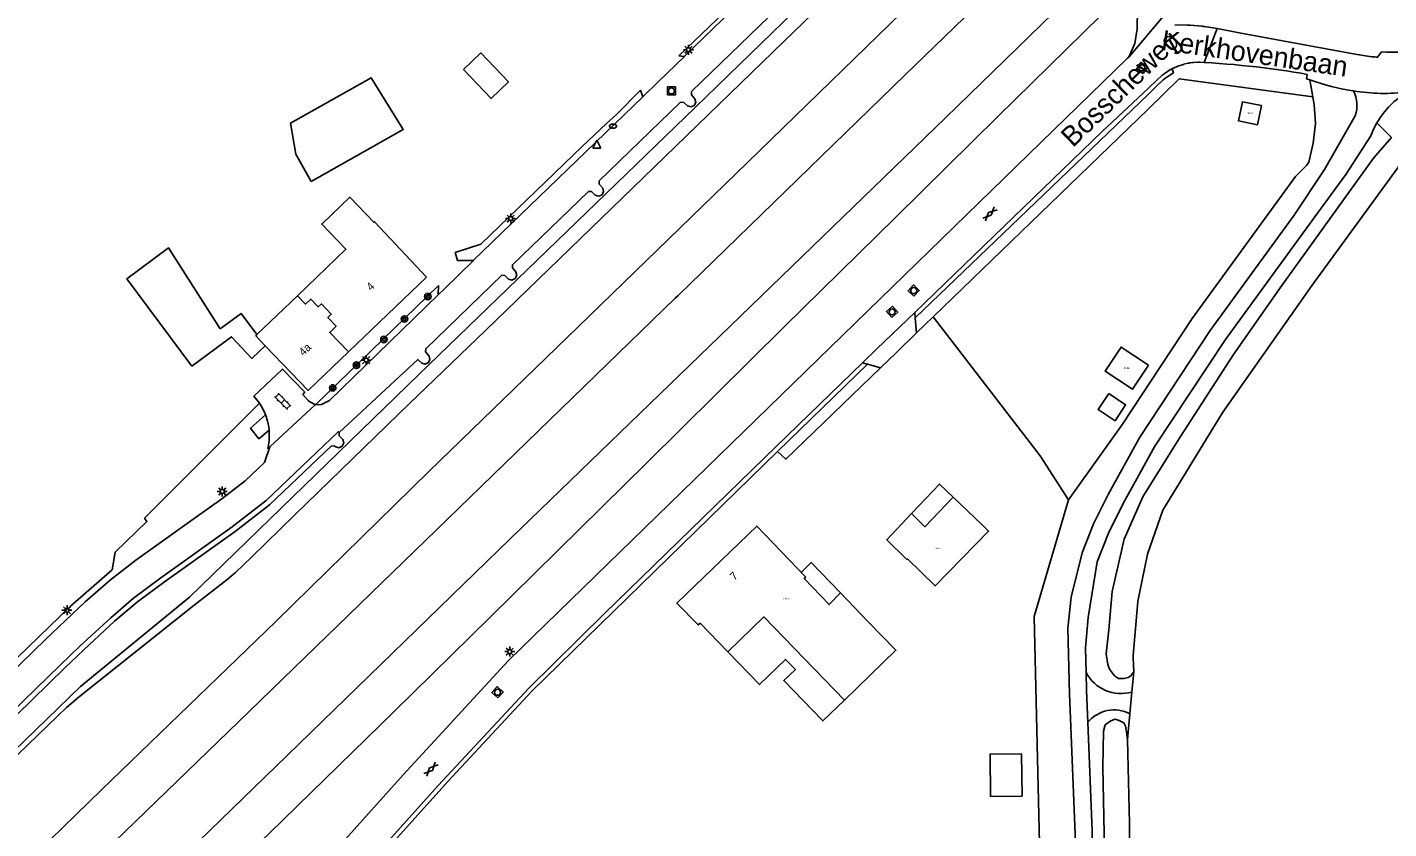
# Model space of a CAD drawing. Extents: x 137999 to 141000, y 397500 to 400501.
# Drawn here: x 138860 to 139030.1, y 399336.1 to 399436.3 of the extents above; entities that cross this region are included whole.
import ezdxf

# ---------------------------------------------------------------- set-up
doc = ezdxf.new("R2010")
doc.units = 0
for name, color, linetype in [('gg-anno-huisnummerreeks BGT', 7, 'Continuous'), ('gg-anno-openbare ruimte label', 7, 'Continuous'), ('gg-bbg-bijgebouw', 7, 'Continuous'), ('gg-bbg-gedigitaliseerde bebouwing', 7, 'Continuous'), ('gg-bbg-gedigitaliseerde bijgebouw', 7, 'Continuous'), ('gg-bbg-hoofdgebouw', 7, 'Continuous'), ('gg-bbg-luifel en loopbrug', 7, 'Continuous'), ('gg-bbg-overig bouwwerk', 7, 'Continuous'), ('gg-bbg-tussenscheiding', 7, 'Continuous'), ('gg-knt-bronhoudergrens', 7, 'Continuous'), ('gg-knt-verharding', 7, 'Continuous'), ('gt-symb-boom', 7, 'Continuous'), ('gt-symb-brandkraan', 7, 'Continuous'), ('gt-symb-gesloten verharding', 7, 'Continuous'), ('gt-symb-klinker verharding', 7, 'Continuous'), ('gt-symb-lichtmast', 7, 'Continuous'), ('gt-symb-rioolschacht', 7, 'Continuous'), ('gt-symb-waterafsluiter', 7, 'Continuous'), ('gx-grn-maaiveld', 7, 'Continuous'), ('kenmerkpunt-x pandkandidaat', 7, 'Continuous')]:
    doc.layers.add(name, color=color, linetype=linetype)

# ---------------------------------------------------------------- blocks, each defined once
blk = doc.blocks.new('gt0-GESVH1')
at = {"layer": 'gt-symb-gesloten verharding'}
for p, q in [((-0.99, -0.26), (0.01, 0.24)), ((0.01, -0.26), (-0.99, 0.24)), ((0.01, 0.24), (1.01, -0.26)), ((1.01, 0.24), (0.01, -0.26))]:
    blk.add_line(p, q, dxfattribs=at)
blk = doc.blocks.new('gt0-RS')
at = {"layer": 'gt-symb-rioolschacht'}
blk.add_lwpolyline([(-0.5, -0.5), (0.5, -0.5), (0.5, 0.5), (-0.5, 0.5)], close=True, dxfattribs=at)
blk.add_circle((0, 0), 0.375, dxfattribs=at)
blk = doc.blocks.new('gt0-BOOM')
at = {"layer": 'gt-symb-boom'}
for radius in [0.4, 0.2]:
    blk.add_circle((0, 0), radius, dxfattribs=at)
blk = doc.blocks.new('gt0-LMAST')
at = {"layer": 'gt-symb-lichtmast'}
for p, q in [((-0.18, 0.17), (-0.45, 0.44)), ((0, 0.25), (0, 0.62)), ((0.17, 0.17), (0.44, 0.44)), ((-0.25, 0), (-0.63, 0)), ((-0.18, -0.18), (-0.45, -0.45)), ((0, -0.25), (0, -0.63)), ((0.44, -0.45), (0.17, -0.18)), ((0.25, 0), (0.62, 0))]:
    blk.add_line(p, q, dxfattribs=at)
blk.add_circle((0, 0), 0.25, dxfattribs=at)
blk = doc.blocks.new('gt0-WAFSL')
at = {"layer": 'gt-symb-waterafsluiter'}
for p, q in [((-0.5, -0.33), (0, 0.67)), ((0, 0.67), (0.5, -0.33)), ((0.5, -0.33), (-0.5, -0.33))]:
    blk.add_line(p, q, dxfattribs=at)
blk = doc.blocks.new('gt0-BR')
at = {"layer": 'gt-symb-brandkraan'}
for centre, radius, start, end in [((-0.24, 0), 0.206, 107.5669, 252.4331), ((0.6, -2.66), 3, 106.892, 107.5669), ((0, -0.69), 0.938, 73.108, 106.892), ((-0.6, -2.66), 3, 72.4331, 73.108), ((0.24, 0), 0.206, 287.567, 72.4331), ((0.6, 2.66), 3, 252.4331, 253.108), ((0, 0.69), 0.938, 253.108, 286.8921), ((-0.6, 2.66), 3, 286.8921, 287.567)]:
    blk.add_arc(centre, radius, start, end, dxfattribs=at)
blk = doc.blocks.new('gt0-KL1')
at = {"layer": 'gt-symb-klinker verharding'}
for p, q in [((-1.15, 0.3), (1.15, 0.3)), ((-1, -0.3), (-1, 0.3)), ((-0.5, 0.3), (-0.5, 0.45)), ((0, -0.3), (0, 0.3)), ((0.5, 0.3), (0.5, 0.45)), ((1, -0.3), (1, 0.3)), ((-1.15, -0.3), (1.15, -0.3)), ((-0.5, -0.45), (-0.5, -0.3)), ((0.5, -0.45), (0.5, -0.3))]:
    blk.add_line(p, q, dxfattribs=at)

msp = doc.modelspace()

# ---------------------------------------------------------------- linework, layer by layer
at = {"layer": 'gg-bbg-bijgebouw'}
msp.add_lwpolyline([(138889.72, 399396.48), (138888.03, 399394.89), (138885.5, 399397.6), (138880.56, 399393.92)], dxfattribs=at)
at = {"layer": 'gg-bbg-gedigitaliseerde bebouwing'}
msp.add_line((138893.74, 399402.73), (138888.69, 399397.87), dxfattribs=at)
msp.add_lwpolyline([(138909.85, 399405.07), (138903.36, 399411.98), (138903.28, 399411.92), (138900.29, 399415.06), (138896.77, 399411.69), (138899.79, 399408.54), (138893.74, 399402.73)], dxfattribs=at)
at = {"layer": 'gg-bbg-gedigitaliseerde bijgebouw'}
for points in [[(138895.45, 399417.03), (138893.54, 399420.42), (138892.86, 399424.29), (138902.96, 399429.96), (138906.96, 399423.49), (138895.45, 399417.03)], [(138880.56, 399393.92), (138872.44, 399404.83), (138877.65, 399408.71), (138884.11, 399398.59)], [(138884.11, 399398.59), (138886.71, 399400.53), (138888.69, 399397.87)]]:
    msp.add_lwpolyline(points, dxfattribs=at)
at = {"layer": 'gg-bbg-hoofdgebouw'}
for p, q in [((138900.1, 399395.71), (138909.85, 399405.07)), ((138895.07, 399390.87), (138889.72, 399396.48)), ((138895.07, 399390.87), (138900.1, 399395.71))]:
    msp.add_line(p, q, dxfattribs=at)
at = {"layer": 'gg-bbg-luifel en loopbrug'}
for points in [[(138914.47, 399430.99), (138917.94, 399427.38), (138920.1, 399429.46), (138916.64, 399433.07), (138914.47, 399430.99)], [(138970.46, 399375.51), (138973.96, 399379.2), (138975.66, 399377.56)], [(138970.46, 399375.51), (138972.11, 399373.87), (138975.66, 399377.56)], [(138957.24, 399367.56), (138956.66, 399368.16), (138957.93, 399369.38), (138961.58, 399365.6)], [(138957.24, 399367.56), (138957.04, 399367.38), (138960.17, 399364.13), (138961.58, 399365.6)], [(138962.06, 399352.2), (138952.01, 399362.6), (138947.49, 399358.23)], [(138962.06, 399352.2), (138959.36, 399349.59), (138954.5, 399354.63), (138955.94, 399356.02), (138954.72, 399357.28), (138951.46, 399354.13), (138947.49, 399358.23)]]:
    msp.add_lwpolyline(points, dxfattribs=at)
at = {"layer": 'gg-bbg-overig bouwwerk'}
for points in [[(138995.1, 399390.51), (138993.77, 399388.5), (138995.88, 399387.11), (138997.2, 399389.12), (138995.1, 399390.51)], [(138984.21, 399345.49), (138980.27, 399345.46), (138980.33, 399340.17), (138984.26, 399340.21), (138984.21, 399345.49)]]:
    msp.add_lwpolyline(points, dxfattribs=at)
at = {"layer": 'gg-bbg-tussenscheiding'}
for p, q in [((138888.54, 399397.73), (138888.69, 399397.87)), ((138889.72, 399396.48), (138888.54, 399397.73))]:
    msp.add_line(p, q, dxfattribs=at)
msp.add_lwpolyline([(138900.1, 399395.71), (138897.77, 399398.15), (138898.58, 399398.93), (138897.55, 399400.01), (138897.97, 399400.42), (138896.74, 399401.72), (138896.34, 399401.34), (138895.41, 399402.31), (138894.74, 399401.68), (138893.74, 399402.73)], dxfattribs=at)
at = {"layer": 'gg-knt-bronhoudergrens'}
msp.add_line((138896.02, 399389.15), (138911.35, 399404), dxfattribs=at)
for points in [[(138941.39, 399432.71), (138956.66, 399447.37), (138963.89, 399454.26), (138964.46, 399457), (138968.58, 399461.13)], [(138913.73, 399407.14), (138913.45, 399408.14), (138916.66, 399409.16), (138929.29, 399421.39), (138932.36, 399424.26), (138933.58, 399425.38), (138936.59, 399428.41)]]:
    msp.add_lwpolyline(points, dxfattribs=at)
at = {"layer": 'gg-knt-verharding'}
msp.add_line((138889.01, 399389.3), (138888.3, 399390.2), dxfattribs=at)
for points in [[(138886.05, 399319.54), (138906.94, 399342.85), (138920.11, 399357.17), (138997.45, 399432.43)], [(138894.67, 399390.69), (138891.88, 399393.56), (138888.3, 399390.2)]]:
    msp.add_lwpolyline(points, dxfattribs=at)
at = {"layer": 'gx-grn-maaiveld'}
for p, q in [((138997.59, 399432.56), (139002.29, 399438.12)), ((139008.62, 399436.15), (139007.01, 399431.89)), ((139029.16, 399433.21), (139028.68, 399432.54)), ((138942.07, 399432.63), (138941.39, 399432.71)), ((138942.07, 399432.63), (138942.08, 399432.63)), ((138997.59, 399432.56), (138997.45, 399432.43)), ((139000, 399428.64), (139001.18, 399429.74)), ((139020.2, 399429.72), (139020.58, 399427.61)), ((138936.89, 399427.61), (138936.59, 399428.41)), ((139030.39, 399422.5), (139028.59, 399424.36)), ((138913.73, 399407.14), (138915.71, 399407.12)), ((138915.71, 399407.12), (138915.73, 399407.12)), ((138911.34, 399402.86), (138911.35, 399404)), ((138970.85, 399400.65), (138966.12, 399396.08)), ((138970.91, 399399.97), (138970.85, 399400.65)), ((138971.07, 399398.08), (138970.91, 399399.97)), ((138971.07, 399398.08), (138973.15, 399400.09)), ((138971.07, 399398.08), (138968.57, 399395.66)), ((138964.34, 399394.35), (138966.12, 399396.08)), ((138966.58, 399393.74), (138968.57, 399395.66)), ((138953.72, 399383.25), (138964.94, 399394.18)), ((138964.94, 399394.18), (138964.34, 399394.35)), ((138966.58, 399393.74), (138964.94, 399394.18)), ((138895.96, 399389.1), (138890.31, 399383.86)), ((138896.02, 399389.15), (138895.96, 399389.1)), ((138890.31, 399383.86), (138890.04, 399383.61)), ((138947.49, 399358.23), (138944.03, 399361.82)), ((138998.21, 399355.72), (138997.98, 399353.22)), ((138997.98, 399353.22), (138997.74, 399350.5)), ((138997.74, 399350.5), (138997.45, 399347.27))]:
    msp.add_line(p, q, dxfattribs=at)
for points in [[(138791.86, 399279.39), (138804.08, 399291.22), (138820.1, 399306.95), (138824.5, 399312.76), (138844.29, 399332.25), (138866.65, 399353.89), (138880.25, 399365.08), (138908.89, 399392.88), (138943.43, 399426.24), (138986.07, 399467.66), (139034.8, 399514.91)], [(139033.94, 399511.63), (139024.08, 399502.03), (139006.32, 399484.81), (138989.44, 399468.41), (138977.89, 399457.25), (138966.62, 399446.24), (138954.49, 399434.49), (138936.96, 399417.51), (138917.25, 399398.38), (138907.75, 399389.25), (138893.45, 399375.41), (138887.99, 399370.05), (138886.01, 399368.14), (138884.93, 399367.24), (138880.84, 399364.08), (138866.52, 399352.66), (138864.88, 399351.27), (138863.75, 399350.19), (138846.14, 399333.21)], [(138777.29, 399251.74), (138791.73, 399265.87), (138801.95, 399275.64), (138823.69, 399296.72), (138848.4, 399320.72), (138869.29, 399341.04), (138891.05, 399362.02), (138910.2, 399380.8), (138928.79, 399398.84), (138949.98, 399419.37), (138987.04, 399455.46), (139006.82, 399474.55), (139029.63, 399496.72), (139039.44, 399506.2)], [(138782.72, 399248.98), (138805.72, 399271.31), (138831.82, 399296.61), (138859.29, 399323.23), (138886.42, 399349.53), (138913.86, 399376.16), (138940.93, 399402.44), (138941.24, 399402.72), (138969.66, 399430.33), (138998.05, 399457.82), (139027.18, 399486.1), (139043.63, 399502.07)], [(139008.97, 399497.4), (138986.92, 399476.04), (138968.45, 399458.17), (138942.07, 399432.63)], [(138789.53, 399245.52), (138795.27, 399251.11), (138812.09, 399267.44), (138837.53, 399292.01), (138866.19, 399319.79), (138892.45, 399345.28), (138920.32, 399372.35), (138946.49, 399397.67), (138974.68, 399424.96), (139003.04, 399452.57), (139031.63, 399480.36), (139048.74, 399497.04)], [(138998.85, 399441.03), (138996.22, 399439.88), (138981.24, 399425.15), (138968.51, 399412.54), (138954.55, 399398.83), (138937.42, 399381.91), (138917.78, 399362.54), (138905.81, 399350.78), (138890.26, 399335.58), (138881.4, 399327.1), (138879.88, 399320.65)], [(138998.85, 399441.03), (138998.66, 399438.53), (138998.65, 399436.07), (138998.36, 399434.24), (138997.59, 399432.56)], [(138898.95, 399385.63), (138908.8, 399394.77), (138909.28, 399394.3), (138909.69, 399394.19), (138910.12, 399394.38), (138910.3, 399394.75), (138910.2, 399395.2), (138909.76, 399395.72), (138909.77, 399396.1), (138919.27, 399405.3), (138919.63, 399405.28), (138920.11, 399404.8), (138920.52, 399404.69), (138920.96, 399404.88), (138921.13, 399405.26), (138921.03, 399405.7), (138920.6, 399406.22), (138920.61, 399406.6), (138930.09, 399415.77), (138930.48, 399415.74), (138930.95, 399415.3), (138931.4, 399415.18), (138931.8, 399415.36), (138931.98, 399415.74), (138931.88, 399416.18), (138931.45, 399416.67), (138931.45, 399417.1), (138941.61, 399426.93), (138941.99, 399426.89), (138942.46, 399426.46), (138942.92, 399426.33), (138943.32, 399426.51), (138943.5, 399426.89), (138943.39, 399427.33), (138942.97, 399427.82), (138942.96, 399428.25), (138953.86, 399438.78)], [(139008.62, 399436.15), (139007.06, 399436.37), (139006.87, 399436.4), (139006.74, 399436.41), (139005.24, 399436.54), (139005.12, 399436.55), (139004.93, 399436.55), (139003.35, 399436.6)], [(139025.87, 399432.92), (139011.4, 399435.6), (139008.62, 399436.15)], [(138936.89, 399427.61), (138938.86, 399429.51), (138942.08, 399432.63)], [(139002.99, 399431.08), (139002.77, 399430.96), (139002.69, 399430.92), (139002.59, 399430.86), (139002.26, 399430.65), (139002.15, 399430.58), (139002.08, 399430.52), (139001.78, 399430.29), (139001.65, 399430.18), (139001.18, 399429.74)], [(139002.33, 399430.05), (139003.17, 399430.58), (139002.99, 399431.08)], [(139002.99, 399431.08), (139003.13, 399431.16), (139003.26, 399431.23), (139003.85, 399431.47), (139004.41, 399431.65), (139004.46, 399431.67), (139004.62, 399431.7), (139004.99, 399431.79), (139005.09, 399431.81), (139005.23, 399431.83), (139005.59, 399431.87), (139005.73, 399431.89), (139006.23, 399431.91), (139006.37, 399431.92), (139006.41, 399431.92), (139007.01, 399431.89)], [(139020.2, 399429.72), (139019.81, 399429.86), (139019.87, 399430.4), (139019.13, 399430.53), (139018.21, 399430.68), (139017.28, 399430.82), (139016.35, 399430.96), (139015.42, 399431.09), (139014.49, 399431.21), (139013.56, 399431.32), (139012.62, 399431.43), (139011.69, 399431.52), (139010.76, 399431.61), (139009.82, 399431.69), (139008.88, 399431.77), (139007.95, 399431.83), (139007.01, 399431.89)], [(139020.58, 399427.61), (139003.9, 399429.82), (139000, 399426.04), (138973.15, 399400.09)], [(139025.67, 399428.33), (139025.04, 399428.43), (139023.97, 399428.63), (139022.91, 399428.88), (139021.87, 399429.17), (139020.83, 399429.49), (139020.2, 399429.72)], [(138970.85, 399400.65), (138994.25, 399423.25), (139000, 399428.64)], [(138970.91, 399399.97), (139000, 399427.9), (139001.48, 399429.32)], [(138915.71, 399407.12), (138936.9, 399427.61), (138936.89, 399427.61)], [(139020.58, 399427.61), (139020.64, 399427.29), (139020.75, 399426.65), (139020.9, 399424.24), (139020.61, 399421.82), (139020.1, 399419.42), (139019.8, 399419), (139018.43, 399417.63), (139005.52, 399399.89), (138996.71, 399386.56), (138990.06, 399377.22)], [(139014.17, 399426.49), (139013.68, 399424.1), (139011.3, 399424.59), (139011.78, 399426.98), (139014.17, 399426.49)], [(138994.95, 399108.26), (138994.71, 399135.77), (138994.21, 399159.75), (138993.79, 399205.52), (138993.37, 399224.78), (138993.16, 399242.55), (138992.59, 399268.22), (138991.96, 399287.27), (138990.9, 399335.44), (138990.2, 399353), (138989.99, 399361.18), (138990.41, 399365.06), (138991.76, 399370.61), (138993.18, 399374.21), (138995.01, 399377.88), (138998.96, 399385.07), (139007.77, 399398.4), (139018.26, 399412.81), (139022.06, 399418.49), (139025.89, 399425.22)], [(139028.59, 399424.36), (139028.17, 399423.55), (139027.82, 399422.71), (139024.7, 399417.89), (139021.17, 399413.07), (139009.67, 399397.27), (139000.86, 399383.94), (138996.91, 399376.75), (138995.07, 399373.08), (138993.66, 399369.49), (138992.53, 399362.53), (138992.18, 399358.73), (138992.25, 399355.67)], [(139030.39, 399422.5), (139028.15, 399419.91), (139016.69, 399404), (139010.66, 399395.4), (139004.05, 399385.13), (138999.4, 399377.67), (138997.01, 399372.32), (138995.53, 399365.78), (138995.11, 399361), (138994.76, 399357.97), (138994.97, 399356.64), (138995.18, 399356.07), (138995.81, 399355.23), (138996.31, 399354.88), (138997.01, 399354.88), (138997.5, 399355.02), (138997.85, 399355.23), (138997.93, 399355.34), (138998.21, 399355.72)], [(138998.21, 399355.72), (138998.15, 399357.48), (138998.14, 399357.76), (138998.74, 399364.53), (138998.95, 399365.56), (138999.94, 399370.44), (139001.84, 399375.95), (139009.34, 399388.17), (139020.51, 399404.05), (139031.27, 399418.83), (139032.05, 399420.45), (139032.1, 399421.15), (139032.12, 399421.36)], [(138911.34, 399402.86), (138912.11, 399403.61), (138915.73, 399407.12)], [(138895.96, 399389.1), (138896.74, 399389.14), (138897.74, 399389.66), (138911.34, 399402.86), (138911.34, 399402.86)], [(138990.06, 399377.22), (138986.52, 399382.72), (138973.15, 399400.09)], [(139000.04, 399394.06), (138998.05, 399391.05), (138994.65, 399393.3), (138996.63, 399396.31), (139000.04, 399394.06)], [(138964.34, 399394.35), (138953.57, 399383.92), (138932.1, 399363.03), (138922.64, 399353.71), (138911.34, 399341.51), (138903.35, 399332.67), (138899.76, 399328.63)], [(138953.72, 399383.25), (138954.75, 399382.3), (138966.58, 399393.74)], [(138895.1, 399389.66), (138894.43, 399390.38), (138894.67, 399390.69)], [(138808.31, 399308.44), (138810.18, 399310.26), (138840.78, 399340.01), (138854.34, 399353.19), (138858.78, 399357.51), (138865.41, 399363.96), (138870.58, 399368.48), (138870.99, 399370.67), (138874.93, 399374.53), (138874.64, 399374.93), (138889.01, 399389.3)], [(138889.76, 399387.84), (138889.7, 399387.99), (138889.5, 399388.44), (138889.27, 399388.88), (138889.01, 399389.3)], [(138896.02, 399389.15), (138895.76, 399389.23), (138895.52, 399389.34), (138895.52, 399389.34), (138895.3, 399389.48), (138895.1, 399389.66)], [(138889.76, 399387.84), (138887.88, 399386.19), (138888.93, 399384.86), (138890.2, 399385.92)], [(138890.2, 399385.92), (138890.19, 399386.07), (138890.12, 399386.56), (138890.01, 399387.05), (138889.92, 399387.35), (138889.87, 399387.52), (138889.76, 399387.84)], [(138788.16, 399282.49), (138800.78, 399294.8), (138817.16, 399310.77), (138832.13, 399325.44), (138850.12, 399342.99), (138864.15, 399356.61), (138866.58, 399358.96), (138870.42, 399362.49), (138873.28, 399364.93), (138876.68, 399367.47), (138885.6, 399373.86), (138889.85, 399377.16), (138898.82, 399385.73), (138898.95, 399385.63)], [(138788.66, 399282.03), (138801.23, 399294.29), (138817.65, 399310.27), (138832.52, 399324.87), (138850.55, 399342.45), (138864.66, 399356.2), (138867.04, 399358.49), (138870.91, 399362.07), (138873.76, 399364.46), (138877.12, 399366.99), (138885.98, 399373.29), (138890.27, 399376.61), (138898.01, 399383.97), (138898.39, 399383.94), (138898.54, 399383.86), (138898.93, 399383.73), (138899.35, 399383.94), (138899.52, 399384.35), (138899.4, 399384.76), (138898.95, 399385.23), (138898.95, 399385.63)], [(138890.2, 399385.92), (138890.23, 399385.58), (138890.23, 399385.08), (138890.2, 399384.59), (138890.14, 399384.1), (138890.04, 399383.61)], [(138890.31, 399383.86), (138889.61, 399381.9), (138887.2, 399379.59), (138884.28, 399377.35), (138880.83, 399374.91), (138873.54, 399369.69), (138870.37, 399367.23), (138867.21, 399364.47), (138862.3, 399359.8), (138848.12, 399346.04), (138829.96, 399328.28), (138814.14, 399312.87), (138798.38, 399297.48)], [(138953.72, 399383.25), (138923.04, 399353.33), (138912.54, 399342.03), (138900.68, 399328.84)], [(138975.66, 399377.56), (138979.26, 399374.1), (138980.08, 399373.3), (138973.4, 399366.48), (138969.95, 399369.85), (138969.88, 399369.77)], [(138986.49, 399332.53), (138985.79, 399362.64), (138990.06, 399377.22)], [(138970.46, 399375.51), (138967.36, 399372.24), (138969.88, 399369.77)], [(138957.24, 399367.56), (138951.12, 399373.95), (138941.15, 399364.33), (138943.8, 399361.59), (138944.03, 399361.82)], [(138961.58, 399365.6), (138965.05, 399362), (138968.5, 399358.42), (138962.06, 399352.2)], [(138992.47, 399349.43), (138992.31, 399353.42), (138992.25, 399355.67)], [(138992.47, 399349.43), (138993.02, 399335.86), (138994.07, 399287.69), (138994.44, 399276.62)], [(138997.45, 399347.27), (138997.25, 399348.48), (138997.17, 399348.96), (138996.96, 399349.38), (138996.4, 399349.66), (138995.91, 399349.8), (138995.35, 399349.59), (138994.64, 399349.1), (138994.43, 399348.33), (138994.36, 399343.83), (138995.56, 399283.61), (138995.77, 399278.83), (138996.12, 399276.72)], [(138997.45, 399347.27), (138997.66, 399336.8), (138997.82, 399323.63), (138998.16, 399296.3), (138998.51, 399286.45), (138998.82, 399284.33), (138999.14, 399282.13)]]:
    msp.add_lwpolyline(points, dxfattribs=at)
for centre, radius, start, end in [((139030.54, 399457.14), 24.67, 259.1059, 263.9679), ((139030.58, 399461.57), 28.4, 267.1396, 277.094), ((139031.41, 399466.22), 33.79, 264.1135, 265.3718), ((139006.42, 399424.48), 6.91, 126.2565, 135.6184), ((139022, 399426.5), 4.09, 341.842, 26.5234), ((139029.57, 399453.19), 25.17, 261.0795, 276.5332), ((139037.61, 399419.14), 10.42, 119.7891, 149.9719), ((138996.62, 399357.95), 4.93, 207.6212, 286.0541), ((138995.77, 399346.68), 4.29, 62.7369, 140.2425)]:
    msp.add_arc(centre, radius, start, end, dxfattribs=at)

# ---------------------------------------------------------------- block references
at = {"layer": 'gt-symb-boom'}
for p in [(138910.03, 399402.63), (138907.12, 399399.83), (138904.54, 399397.26), (138901.11, 399394.06), (138898.15, 399391.21)]:
    msp.add_blockref('gt0-BOOM', p, dxfattribs=at)
at = {"layer": 'gt-symb-brandkraan'}
msp.add_blockref('gt0-BR', (138933.17, 399423.92), dxfattribs=at)
at = {"layer": 'gt-symb-gesloten verharding'}
for p, rotation in [((138980.23, 399412.96), 44.51376743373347), ((138910.41, 399343.57), 44.51376743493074)]:
    msp.add_blockref('gt0-GESVH1', p, dxfattribs=dict(at, rotation=rotation))
at = {"layer": 'gt-symb-klinker verharding', "rotation": 134.18964697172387}
msp.add_blockref('gt0-KL1', (138891.91, 399389.53), dxfattribs=at)
at = {"layer": 'gt-symb-lichtmast'}
for p in [(138942.59, 399433.48), (138920.38, 399412.38), (138902.33, 399394.69), (138884.36, 399378.28), (138864.96, 399363.43), (138920.27, 399358.26)]:
    msp.add_blockref('gt0-LMAST', p, dxfattribs=at)
at = {"layer": 'gt-symb-rioolschacht'}
for p, rotation in [((138999.24, 399431.2), 56.83440068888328), ((138970.72, 399403.37), 45.32415936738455), ((138968.03, 399400.72), 41.99999127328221), ((138918.74, 399353.18), 47.4719559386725)]:
    msp.add_blockref('gt0-RS', p, dxfattribs=dict(at, rotation=rotation))
msp.add_blockref('gt0-RS', (138940.45, 399428.32), dxfattribs=at)
at = {"layer": 'gt-symb-waterafsluiter'}
msp.add_blockref('gt0-WAFSL', (138931.14, 399421.5), dxfattribs=at)

# ---------------------------------------------------------------- texts
at = {"layer": 'gg-anno-huisnummerreeks BGT'}
for s, p in [('4', (138902.93, 399403.28)), ('4a', (138894.48, 399395.15)), ('7', (138948.33, 399367.09))]:
    msp.add_text(s, height=1, rotation=43.9, dxfattribs=at).set_placement(p)
at = {"layer": 'gg-anno-openbare ruimte label'}
for s, rotation, p in [('Bosscheweg', 44.1, (138990.61, 399421.18)), ('Kerkhovenbaan', 351.7, (139001.56, 399433.48))]:
    msp.add_text(s, height=2.5, rotation=rotation, dxfattribs=at).set_placement(p)
at = {"layer": 'kenmerkpunt-x pandkandidaat'}
for p in [(139012.36, 399425.44), (138996.97, 399393.58), (138973.35, 399371.07), (138954.46, 399364.78)]:
    msp.add_text('PNDK', height=0.2, dxfattribs=at).set_placement(p)

doc.saveas('drawing.dxf')
